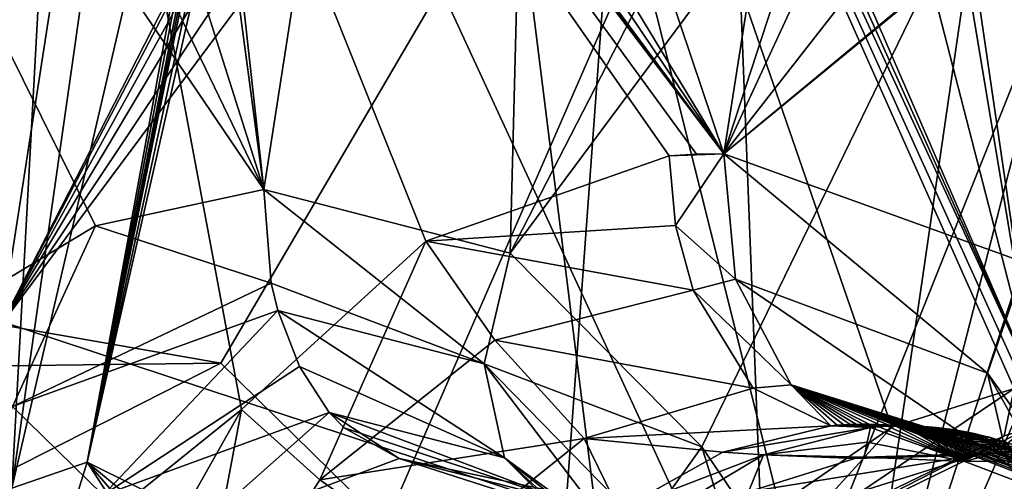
# Model space of a CAD drawing. Header units: metres. Extents: x -150 to 307, y -550 to 84.
# Tile 535 of 656: x 195.94 to 199.91, y -18.97 to -17.11. Entities that reach past the tile are written whole.
import ezdxf

# ---------------------------------------------------------------- set-up
doc = ezdxf.new("R2010")
doc.units = ezdxf.units.M
doc.layers.add('solid_26006363', color=7, linetype='CONTINUOUS')

msp = doc.modelspace()

# ---------------------------------------------------------------- linework, layer by layer
at = {"layer": 'solid_26006363'}
for points in [[(199.540802, 0, 917.246277), (194.786942, -17.972252, 912.335999), (191.723495, -15.818851, 909.606567)], [(199.540802, 0, 917.246277), (198.146149, -19.081165, 915.328918), (194.786942, -17.972252, 912.335999)], [(199.540802, 0, 917.246277), (201.605896, -19.081144, 918.411438), (198.146149, -19.081165, 915.328918)], [(199.540802, 0, 917.246277), (208.028534, -15.818749, 924.133789), (204.965088, -17.972189, 921.404358)], [(199.540802, 0, 917.246277), (204.965088, -17.972189, 921.404358), (201.605896, -19.081144, 918.411438)], [(192.620041, -16.413364, 881.584839), (195.868759, -18.342455, 884.302002), (197.255585, -9.377956, 884.538574)], [(199.910202, -10.437422, 886.736572), (197.255585, -9.377956, 884.538574), (195.868759, -18.342455, 884.302002)], [(196.043777, -9.774633, 881.690857), (198.12532, -10.097648, 883.360046), (196.927887, -17.797899, 883.150696)], [(196.077637, -11.426922, 881.844543), (196.043777, -9.774633, 881.690857), (196.927887, -17.797899, 883.150696)], [(195.273636, -11.861663, 915.513367), (198.959854, -19.839792, 918.063721), (198.57399, -9.923493, 918.496826)], [(198.57399, -9.923493, 918.496826), (198.959854, -19.839792, 918.063721), (202.146072, -11.879224, 921.398987)], [(197.921402, -18.054071, 883.954834), (196.927887, -17.797899, 883.150696), (198.12532, -10.097648, 883.360046)], [(200.4366, -13.159412, 885.444763), (197.921402, -18.054071, 883.954834), (198.12532, -10.097648, 883.360046)], [(198.800858, -10.139299, 877.521057), (201.378448, -10.309012, 879.569885), (200.037537, -18.589418, 879.309265)], [(198.827713, -11.325438, 877.633362), (198.800858, -10.139299, 877.521057), (200.037537, -18.589418, 879.309265)], [(197.234055, -13.054434, 879.463684), (198.781982, -17.652918, 881.147522), (199.938202, -10.287865, 881.365845)], [(200.933197, -11.068946, 882.214417), (199.938202, -10.287865, 881.365845), (198.781982, -17.652918, 881.147522)], [(199.800385, -10.82406, 886.675476), (199.910202, -10.437422, 886.736572), (195.868759, -18.342455, 884.302002)], [(199.793091, -11.228898, 886.699402), (199.800385, -10.82406, 886.675476), (195.868759, -18.342455, 884.302002)], [(201.155975, -12.528242, 882.506348), (200.933197, -11.068946, 882.214417), (198.781982, -17.652918, 881.147522)], [(199.887756, -11.605791, 886.804382), (199.793091, -11.228898, 886.699402), (195.868759, -18.342455, 884.302002)], [(191.628113, -11.249085, 872.107178), (196.233047, -13.113648, 875.784058), (193.557129, -22.769148, 875.043762)], [(198.430618, -12.352721, 877.410034), (198.827713, -11.325438, 877.633362), (200.037537, -18.589418, 879.309265)], [(195.373657, -12.896254, 881.424255), (196.077637, -11.426922, 881.844543), (196.927887, -17.797899, 883.150696)], [(200.120987, -11.968835, 887.020996), (199.887756, -11.605791, 886.804382), (195.868759, -18.342455, 884.302002)], [(195.273636, -11.861663, 915.513367), (195.57663, -23.699755, 914.655701), (198.959854, -19.839792, 918.063721)], [(198.959854, -19.839792, 918.063721), (202.936172, -23.730312, 921.004456), (202.146072, -11.879224, 921.398987)], [(200.453094, -12.18197, 887.306213), (200.120987, -11.968835, 887.020996), (195.868759, -18.342455, 884.302002)], [(196.754486, -18.497166, 885.008728), (200.453094, -12.18197, 887.306213), (195.868759, -18.342455, 884.302002)], [(196.754486, -18.497166, 885.008728), (197.418686, -19.149023, 885.609497), (200.453094, -12.18197, 887.306213)], [(197.418686, -19.149023, 885.609497), (199.273102, -20.286888, 887.226013), (200.453094, -12.18197, 887.306213)], [(200.827942, -14.239858, 887.789734), (200.453094, -12.18197, 887.306213), (199.273102, -20.286888, 887.226013)], [(197.649551, -13.085902, 876.871094), (198.430618, -12.352721, 877.410034), (200.037537, -18.589418, 879.309265)], [(201.898575, -13.663784, 883.197449), (201.155975, -12.528242, 882.506348), (198.781982, -17.652918, 881.147522)], [(194.805969, -13.397125, 881.032288), (195.373657, -12.896254, 881.424255), (196.927887, -17.797899, 883.150696)], [(197.234055, -13.054434, 879.463684), (196.406235, -13.733784, 878.887756), (198.781982, -17.652918, 881.147522)], [(197.586838, -13.117318, 876.825623), (197.649551, -13.085902, 876.871094), (200.037537, -18.589418, 879.309265)], [(195.911972, -19.001152, 876.224548), (193.557129, -22.769148, 875.043762), (196.233047, -13.113648, 875.784058)], [(196.729416, -13.264989, 876.179504), (195.911972, -19.001152, 876.224548), (196.233047, -13.113648, 875.784058)], [(197.523376, -13.146, 876.779358), (197.586838, -13.117318, 876.825623), (200.037537, -18.589418, 879.309265)], [(196.215912, -18.897106, 876.437927), (197.523376, -13.146, 876.779358), (198.374802, -19.969187, 878.206665)], [(197.455856, -13.173212, 876.729858), (197.523376, -13.146, 876.779358), (196.215912, -18.897106, 876.437927)], [(197.387543, -13.197335, 876.679443), (197.455856, -13.173212, 876.729858), (196.215912, -18.897106, 876.437927)], [(197.523376, -13.146, 876.779358), (200.037537, -18.589418, 879.309265), (199.995468, -18.593782, 879.277222)], [(197.523376, -13.146, 876.779358), (199.005264, -19.068272, 878.572754), (198.374802, -19.969187, 878.206665)], [(197.523376, -13.146, 876.779358), (199.459534, -18.755955, 878.883179), (199.005264, -19.068272, 878.572754)], [(197.523376, -13.146, 876.779358), (199.9534, -18.599344, 879.245361), (199.459534, -18.755955, 878.883179)], [(197.523376, -13.146, 876.779358), (199.995468, -18.593782, 879.277222), (199.9534, -18.599344, 879.245361)], [(200.4366, -13.159412, 885.444763), (201.254959, -13.56577, 886.139587), (197.921402, -18.054071, 883.954834)], [(197.362289, -13.205405, 876.660706), (197.387543, -13.197335, 876.679443), (196.215912, -18.897106, 876.437927)], [(197.362289, -13.205405, 876.660706), (196.215912, -18.897106, 876.437927), (197.33696, -13.213046, 876.641907)], [(197.295059, -13.224693, 876.610718), (197.33696, -13.213046, 876.641907), (196.215912, -18.897106, 876.437927)], [(197.252991, -13.235142, 876.579285), (196.215912, -18.897106, 876.437927), (195.911972, -19.001152, 876.224548)], [(196.729416, -13.264989, 876.179504), (197.252991, -13.235142, 876.579285), (195.911972, -19.001152, 876.224548)], [(197.295059, -13.224693, 876.610718), (196.215912, -18.897106, 876.437927), (197.252991, -13.235142, 876.579285)], [(194.136978, -13.683061, 880.54541), (194.805969, -13.397125, 881.032288), (196.927887, -17.797899, 883.150696)], [(201.254959, -13.56577, 886.139587), (198.69429, -18.835239, 884.65625), (197.921402, -18.054071, 883.954834)], [(201.254959, -13.56577, 886.139587), (200.120682, -20.936514, 886.060242), (198.69429, -18.835239, 884.65625)], [(196.249374, -17.944118, 882.643921), (194.136978, -13.683061, 880.54541), (196.927887, -17.797899, 883.150696)], [(196.249374, -17.944118, 882.643921), (195.628586, -18.317951, 882.212952), (194.136978, -13.683061, 880.54541)], [(201.898575, -13.663784, 883.197449), (198.781982, -17.652918, 881.147522), (202.965225, -14.190712, 884.102722)], [(196.406235, -13.733784, 878.887756), (196.208115, -13.826008, 878.744263), (198.781982, -17.652918, 881.147522)], [(196.208115, -13.826008, 878.744263), (196.00528, -13.897843, 878.595398), (198.781982, -17.652918, 881.147522)], [(194.413116, -19.239594, 878.023926), (194.256531, -20.764524, 878.119324), (195.943649, -13.915364, 878.549805)], [(196.83847, -18.685024, 879.777405), (195.943649, -13.915364, 878.549805), (194.256531, -20.764524, 878.119324)], [(194.413116, -19.239594, 878.023926), (195.943649, -13.915364, 878.549805), (195.810699, -13.94635, 878.450867)], [(195.974503, -13.906827, 878.572693), (195.943649, -13.915364, 878.549805), (198.781982, -17.652918, 881.147522)], [(198.672516, -17.654339, 881.062744), (198.781982, -17.652918, 881.147522), (195.943649, -13.915364, 878.549805)], [(198.562454, -17.661854, 880.978271), (198.672516, -17.654339, 881.062744), (195.943649, -13.915364, 878.549805)], [(197.580521, -18.00506, 880.261292), (198.562454, -17.661854, 880.978271), (195.943649, -13.915364, 878.549805)], [(196.83847, -18.685024, 879.777405), (197.580521, -18.00506, 880.261292), (195.943649, -13.915364, 878.549805)], [(196.00528, -13.897843, 878.595398), (195.974503, -13.906827, 878.572693), (198.781982, -17.652918, 881.147522)], [(198.781982, -17.652918, 881.147522), (202.994583, -14.195031, 884.126465), (202.965225, -14.190712, 884.102722)], [(198.781982, -17.652918, 881.147522), (199.998993, -18.092691, 882.148987), (202.994583, -14.195031, 884.126465)], [(200.310303, -17.108145, 887.66803), (200.827942, -14.239858, 887.789734), (199.273102, -20.286888, 887.226013)], [(200.310303, -17.108145, 887.66803), (199.273102, -20.286888, 887.226013), (200.321609, -17.891317, 887.76709)], [(198.588013, -17.941944, 880.980591), (198.562454, -17.661854, 880.978271), (197.580521, -18.00506, 880.261292)], [(198.562454, -17.661854, 880.978271), (198.781982, -17.652918, 881.147522), (198.672516, -17.654339, 881.062744)], [(198.588013, -17.941944, 880.980591), (198.781982, -17.652918, 881.147522), (198.562454, -17.661854, 880.978271)], [(198.588013, -17.941944, 880.980591), (198.830322, -18.158558, 881.076782), (198.781982, -17.652918, 881.147522)], [(199.84613, -18.537859, 881.90271), (199.998993, -18.092691, 882.148987), (198.781982, -17.652918, 881.147522)], [(199.84613, -18.537859, 881.90271), (198.781982, -17.652918, 881.147522), (198.830322, -18.158558, 881.076782)], [(196.958038, -18.175699, 883.127441), (196.249374, -17.944118, 882.643921), (196.927887, -17.797899, 883.150696)], [(197.816513, -18.499706, 883.77063), (196.927887, -17.797899, 883.150696), (197.921402, -18.054071, 883.954834)], [(197.816513, -18.499706, 883.77063), (196.958038, -18.175699, 883.127441), (196.927887, -17.797899, 883.150696)], [(199.2146, -23.99892, 887.716858), (200.321609, -17.891317, 887.76709), (199.273102, -20.286888, 887.226013)], [(200.794388, -18.85227, 888.265137), (200.321609, -17.891317, 887.76709), (199.2146, -23.99892, 887.716858)], [(195.914063, -18.672806, 882.336731), (195.628586, -18.317951, 882.212952), (196.249374, -17.944118, 882.643921)], [(195.914063, -18.672806, 882.336731), (196.249374, -17.944118, 882.643921), (196.958038, -18.175699, 883.127441)], [(198.588013, -17.941944, 880.980591), (197.580521, -18.00506, 880.261292), (198.658554, -18.203863, 880.921631)], [(198.588013, -17.941944, 880.980591), (198.658554, -18.203863, 880.921631), (198.830322, -18.158558, 881.076782)], [(194.786942, -17.972252, 912.335999), (198.146149, -19.081165, 915.328918), (191.751968, -36.109638, 906.630066)], [(197.153305, -18.968596, 879.924683), (197.580521, -18.00506, 880.261292), (196.83847, -18.685024, 879.777405)], [(197.153305, -18.968596, 879.924683), (197.859177, -18.405426, 880.370361), (197.580521, -18.00506, 880.261292)], [(197.859177, -18.405426, 880.370361), (198.658554, -18.203863, 880.921631), (197.580521, -18.00506, 880.261292)], [(197.816513, -18.499706, 883.77063), (197.921402, -18.054071, 883.954834), (198.69429, -18.835239, 884.65625)], [(199.84613, -18.537859, 881.90271), (200.539368, -19.497149, 882.572815), (199.998993, -18.092691, 882.148987)], [(195.914063, -18.672806, 882.336731), (196.958038, -18.175699, 883.127441), (196.984558, -18.285635, 883.097717)], [(197.816513, -18.499706, 883.77063), (196.984558, -18.285635, 883.097717), (196.958038, -18.175699, 883.127441)], [(198.658554, -18.203863, 880.921631), (199.053665, -18.585608, 880.782532), (198.830322, -18.158558, 881.076782)], [(199.931442, -18.910555, 881.473511), (199.84613, -18.537859, 881.90271), (198.830322, -18.158558, 881.076782)], [(199.931442, -18.910555, 881.473511), (198.830322, -18.158558, 881.076782), (199.053665, -18.585608, 880.782532)], [(197.859177, -18.405426, 880.370361), (198.901505, -18.598091, 880.653809), (198.658554, -18.203863, 880.921631)], [(198.658554, -18.203863, 880.921631), (198.901505, -18.598091, 880.653809), (199.053665, -18.585608, 880.782532)], [(196.28035, -19.029959, 882.212646), (195.914063, -18.672806, 882.336731), (196.984558, -18.285635, 883.097717)], [(196.28035, -19.029959, 882.212646), (196.984558, -18.285635, 883.097717), (197.071304, -18.511425, 882.994812)], [(197.897949, -18.87915, 883.413879), (197.071304, -18.511425, 882.994812), (196.984558, -18.285635, 883.097717)], [(197.816513, -18.499706, 883.77063), (197.897949, -18.87915, 883.413879), (196.984558, -18.285635, 883.097717)], [(194.644348, -18.523754, 887.155762), (196.754486, -18.497166, 885.008728), (195.868759, -18.342455, 884.302002)], [(198.218826, -18.801878, 880.189148), (197.859177, -18.405426, 880.370361), (197.153305, -18.968596, 879.924683)], [(198.218826, -18.801878, 880.189148), (198.901505, -18.598091, 880.653809), (197.859177, -18.405426, 880.370361)], [(195.40509, -19.182642, 887.809509), (196.754486, -18.497166, 885.008728), (194.644348, -18.523754, 887.155762)], [(195.40509, -19.182642, 887.809509), (197.418686, -19.149023, 885.609497), (196.754486, -18.497166, 885.008728)], [(197.816513, -18.499706, 883.77063), (198.69429, -18.835239, 884.65625), (198.460831, -19.160528, 884.350037)], [(197.816513, -18.499706, 883.77063), (198.460831, -19.160528, 884.350037), (198.424088, -19.297194, 884.159424)], [(197.816513, -18.499706, 883.77063), (198.424088, -19.297194, 884.159424), (197.897949, -18.87915, 883.413879)], [(196.28035, -19.029959, 882.212646), (197.071304, -18.511425, 882.994812), (197.191635, -18.695963, 882.846619)], [(197.897949, -18.87915, 883.413879), (197.191635, -18.695963, 882.846619), (197.071304, -18.511425, 882.994812)], [(200.516403, -19.730297, 882.047974), (200.539368, -19.497149, 882.572815), (199.84613, -18.537859, 881.90271)], [(199.931442, -18.910555, 881.473511), (200.516403, -19.730297, 882.047974), (199.84613, -18.537859, 881.90271)], [(198.218826, -18.801878, 880.189148), (199.214325, -18.750418, 880.263611), (198.901505, -18.598091, 880.653809)], [(198.901505, -18.598091, 880.653809), (199.214325, -18.750418, 880.263611), (199.053665, -18.585608, 880.782532)], [(199.046814, -19.209431, 878.704773), (199.459534, -18.755955, 878.883179), (199.9534, -18.599344, 879.245361)], [(199.046814, -19.209431, 878.704773), (199.9534, -18.599344, 879.245361), (199.913315, -18.790527, 879.335449)], [(199.343246, -18.744074, 880.356201), (199.368835, -18.744188, 880.374817), (199.053665, -18.585608, 880.782532)], [(199.408508, -18.745281, 880.403931), (199.053665, -18.585608, 880.782532), (199.368835, -18.744188, 880.374817)], [(199.317596, -18.744419, 880.337585), (199.343246, -18.744074, 880.356201), (199.053665, -18.585608, 880.782532)], [(199.29187, -18.745226, 880.319031), (199.317596, -18.744419, 880.337585), (199.053665, -18.585608, 880.782532)], [(199.266068, -18.746492, 880.300537), (199.29187, -18.745226, 880.319031), (199.053665, -18.585608, 880.782532)], [(199.240234, -18.748224, 880.282043), (199.266068, -18.746492, 880.300537), (199.053665, -18.585608, 880.782532)], [(199.214325, -18.750418, 880.263611), (199.240234, -18.748224, 880.282043), (199.053665, -18.585608, 880.782532)], [(200.189514, -19.027195, 881.024048), (199.931442, -18.910555, 881.473511), (199.053665, -18.585608, 880.782532)], [(200.16127, -19.00642, 880.999695), (200.189514, -19.027195, 881.024048), (199.053665, -18.585608, 880.782532)], [(200.131622, -18.985703, 880.974304), (200.16127, -19.00642, 880.999695), (199.053665, -18.585608, 880.782532)], [(200.100388, -18.965036, 880.947815), (200.131622, -18.985703, 880.974304), (199.053665, -18.585608, 880.782532)], [(200.067352, -18.944433, 880.920044), (200.100388, -18.965036, 880.947815), (199.053665, -18.585608, 880.782532)], [(200.026672, -18.92074, 880.886108), (200.067352, -18.944433, 880.920044), (199.053665, -18.585608, 880.782532)], [(199.983658, -18.897614, 880.850525), (200.026672, -18.92074, 880.886108), (199.053665, -18.585608, 880.782532)], [(199.93782, -18.875069, 880.812988), (199.983658, -18.897614, 880.850525), (199.053665, -18.585608, 880.782532)], [(199.913712, -18.864037, 880.793396), (199.93782, -18.875069, 880.812988), (199.053665, -18.585608, 880.782532)], [(199.888733, -18.853188, 880.773254), (199.913712, -18.864037, 880.793396), (199.053665, -18.585608, 880.782532)], [(199.862976, -18.842606, 880.752563), (199.888733, -18.853188, 880.773254), (199.053665, -18.585608, 880.782532)], [(199.836563, -18.832365, 880.731445), (199.862976, -18.842606, 880.752563), (199.053665, -18.585608, 880.782532)], [(199.809418, -18.822474, 880.709839), (199.836563, -18.832365, 880.731445), (199.053665, -18.585608, 880.782532)], [(199.781448, -18.812944, 880.687683), (199.809418, -18.822474, 880.709839), (199.053665, -18.585608, 880.782532)], [(199.752579, -18.803801, 880.664978), (199.781448, -18.812944, 880.687683), (199.053665, -18.585608, 880.782532)], [(199.722748, -18.795074, 880.641663), (199.752579, -18.803801, 880.664978), (199.053665, -18.585608, 880.782532)], [(199.691895, -18.786804, 880.617676), (199.722748, -18.795074, 880.641663), (199.053665, -18.585608, 880.782532)], [(199.659912, -18.779039, 880.592957), (199.691895, -18.786804, 880.617676), (199.053665, -18.585608, 880.782532)], [(199.626862, -18.771862, 880.567627), (199.659912, -18.779039, 880.592957), (199.053665, -18.585608, 880.782532)], [(199.59285, -18.765362, 880.541748), (199.626862, -18.771862, 880.567627), (199.053665, -18.585608, 880.782532)], [(199.557877, -18.759607, 880.515259), (199.59285, -18.765362, 880.541748), (199.053665, -18.585608, 880.782532)], [(199.521942, -18.75466, 880.48822), (199.557877, -18.759607, 880.515259), (199.053665, -18.585608, 880.782532)], [(199.485077, -18.750582, 880.460632), (199.521942, -18.75466, 880.48822), (199.053665, -18.585608, 880.782532)], [(199.447266, -18.747433, 880.432556), (199.485077, -18.750582, 880.460632), (199.053665, -18.585608, 880.782532)], [(199.408508, -18.745281, 880.403931), (199.447266, -18.747433, 880.432556), (199.053665, -18.585608, 880.782532)], [(199.913315, -18.790527, 879.335449), (199.9534, -18.599344, 879.245361), (199.99913, -18.765114, 879.379822)], [(196.288605, -19.659462, 879.485962), (196.83847, -18.685024, 879.777405), (194.256531, -20.764524, 878.119324)], [(196.28035, -19.029959, 882.212646), (195.588654, -19.898252, 881.841614), (195.914063, -18.672806, 882.336731)], [(196.621933, -19.202166, 881.906616), (196.28035, -19.029959, 882.212646), (197.191635, -18.695963, 882.846619)], [(196.626572, -19.802059, 879.65741), (196.83847, -18.685024, 879.777405), (196.288605, -19.659462, 879.485962)], [(196.621933, -19.202166, 881.906616), (197.191635, -18.695963, 882.846619), (197.473282, -18.881567, 882.489319)], [(196.626572, -19.802059, 879.65741), (197.153305, -18.968596, 879.924683), (196.83847, -18.685024, 879.777405)], [(197.473282, -18.881567, 882.489319), (197.191635, -18.695963, 882.846619), (197.251358, -18.758434, 882.771851)], [(198.135193, -19.051291, 883.01709), (197.251358, -18.758434, 882.771851), (197.191635, -18.695963, 882.846619)], [(197.897949, -18.87915, 883.413879), (198.135193, -19.051291, 883.01709), (197.191635, -18.695963, 882.846619)], [(198.135193, -19.051291, 883.01709), (197.473282, -18.881567, 882.489319), (197.251358, -18.758434, 882.771851)], [(198.218826, -18.801878, 880.189148), (198.778687, -18.856607, 879.967102), (199.214325, -18.750418, 880.263611)], [(199.373367, -18.756645, 880.085815), (199.214325, -18.750418, 880.263611), (198.778687, -18.856607, 879.967102)], [(198.943008, -18.867552, 879.767212), (199.373367, -18.756645, 880.085815), (198.778687, -18.856607, 879.967102)], [(199.360718, -18.816605, 880.083374), (199.373367, -18.756645, 880.085815), (198.943008, -18.867552, 879.767212)], [(199.046814, -19.209431, 878.704773), (199.005264, -19.068272, 878.572754), (199.459534, -18.755955, 878.883179)], [(199.407791, -18.754055, 880.112122), (199.240234, -18.748224, 880.282043), (199.214325, -18.750418, 880.263611)], [(199.407791, -18.754055, 880.112122), (199.214325, -18.750418, 880.263611), (199.373367, -18.756645, 880.085815)], [(199.407791, -18.754055, 880.112122), (199.266068, -18.746492, 880.300537), (199.240234, -18.748224, 880.282043)], [(199.44191, -18.752209, 880.138306), (199.29187, -18.745226, 880.319031), (199.266068, -18.746492, 880.300537)], [(199.407791, -18.754055, 880.112122), (199.44191, -18.752209, 880.138306), (199.266068, -18.746492, 880.300537)], [(199.475723, -18.75111, 880.164368), (199.317596, -18.744419, 880.337585), (199.29187, -18.745226, 880.319031)], [(199.44191, -18.752209, 880.138306), (199.475723, -18.75111, 880.164368), (199.29187, -18.745226, 880.319031)], [(199.475723, -18.75111, 880.164368), (199.343246, -18.744074, 880.356201), (199.317596, -18.744419, 880.337585)], [(199.509216, -18.750763, 880.190247), (199.368835, -18.744188, 880.374817), (199.343246, -18.744074, 880.356201)], [(199.475723, -18.75111, 880.164368), (199.509216, -18.750763, 880.190247), (199.343246, -18.744074, 880.356201)], [(199.75502, -18.894239, 880.398438), (199.373367, -18.756645, 880.085815), (199.360718, -18.816605, 880.083374)], [(199.542404, -18.751167, 880.216003), (199.408508, -18.745281, 880.403931), (199.368835, -18.744188, 880.374817)], [(199.509216, -18.750763, 880.190247), (199.542404, -18.751167, 880.216003), (199.368835, -18.744188, 880.374817)], [(199.75502, -18.894239, 880.398438), (199.407791, -18.754055, 880.112122), (199.373367, -18.756645, 880.085815)], [(199.75502, -18.894239, 880.398438), (199.44191, -18.752209, 880.138306), (199.407791, -18.754055, 880.112122)], [(199.575272, -18.752327, 880.241638), (199.447266, -18.747433, 880.432556), (199.408508, -18.745281, 880.403931)], [(199.542404, -18.751167, 880.216003), (199.575272, -18.752327, 880.241638), (199.408508, -18.745281, 880.403931)], [(199.75502, -18.894239, 880.398438), (199.475723, -18.75111, 880.164368), (199.44191, -18.752209, 880.138306)], [(199.607849, -18.754244, 880.26709), (199.485077, -18.750582, 880.460632), (199.447266, -18.747433, 880.432556)], [(199.575272, -18.752327, 880.241638), (199.607849, -18.754244, 880.26709), (199.447266, -18.747433, 880.432556)], [(199.75502, -18.894239, 880.398438), (199.509216, -18.750763, 880.190247), (199.475723, -18.75111, 880.164368)], [(199.672119, -18.760422, 880.317688), (199.521942, -18.75466, 880.48822), (199.485077, -18.750582, 880.460632)], [(199.640106, -18.756918, 880.29248), (199.672119, -18.760422, 880.317688), (199.485077, -18.750582, 880.460632)], [(199.607849, -18.754244, 880.26709), (199.640106, -18.756918, 880.29248), (199.485077, -18.750582, 880.460632)], [(199.75502, -18.894239, 880.398438), (199.542404, -18.751167, 880.216003), (199.509216, -18.750763, 880.190247)], [(199.703949, -18.764843, 880.342957), (199.557877, -18.759607, 880.515259), (199.521942, -18.75466, 880.48822)], [(199.672119, -18.760422, 880.317688), (199.703949, -18.764843, 880.342957), (199.521942, -18.75466, 880.48822)], [(199.75502, -18.894239, 880.398438), (199.575272, -18.752327, 880.241638), (199.542404, -18.751167, 880.216003)], [(199.735535, -18.770103, 880.368103), (199.59285, -18.765362, 880.541748), (199.557877, -18.759607, 880.515259)], [(199.703949, -18.764843, 880.342957), (199.735535, -18.770103, 880.368103), (199.557877, -18.759607, 880.515259)], [(199.75502, -18.894239, 880.398438), (199.607849, -18.754244, 880.26709), (199.575272, -18.752327, 880.241638)], [(199.766815, -18.776123, 880.393127), (199.626862, -18.771862, 880.567627), (199.59285, -18.765362, 880.541748)], [(199.735535, -18.770103, 880.368103), (199.766815, -18.776123, 880.393127), (199.59285, -18.765362, 880.541748)], [(199.75502, -18.894239, 880.398438), (199.640106, -18.756918, 880.29248), (199.607849, -18.754244, 880.26709)], [(199.797714, -18.782824, 880.417908), (199.659912, -18.779039, 880.592957), (199.626862, -18.771862, 880.567627)], [(199.766815, -18.776123, 880.393127), (199.797714, -18.782824, 880.417908), (199.626862, -18.771862, 880.567627)], [(199.75502, -18.894239, 880.398438), (199.672119, -18.760422, 880.317688), (199.640106, -18.756918, 880.29248)], [(199.75502, -18.894239, 880.398438), (199.703949, -18.764843, 880.342957), (199.672119, -18.760422, 880.317688)], [(199.75502, -18.894239, 880.398438), (199.735535, -18.770103, 880.368103), (199.703949, -18.764843, 880.342957)], [(199.75502, -18.894239, 880.398438), (199.766815, -18.776123, 880.393127), (199.735535, -18.770103, 880.368103)], [(199.75502, -18.894239, 880.398438), (199.797714, -18.782824, 880.417908), (199.766815, -18.776123, 880.393127)], [(199.799881, -18.86874, 879.500549), (199.99913, -18.765114, 879.379822), (199.873672, -18.860094, 879.555298)], [(199.799881, -18.86874, 879.500549), (199.913315, -18.790527, 879.335449), (199.99913, -18.765114, 879.379822)], [(199.873672, -18.860094, 879.555298), (199.99913, -18.765114, 879.379822), (200.843658, -18.963541, 880.056274)], [(198.218826, -18.801878, 880.189148), (197.153305, -18.968596, 879.924683), (197.609268, -19.288866, 879.830383)], [(198.218826, -18.801878, 880.189148), (197.609268, -19.288866, 879.830383), (198.360077, -19.090675, 879.707214)], [(198.218826, -18.801878, 880.189148), (198.360077, -19.090675, 879.707214), (198.778687, -18.856607, 879.967102)], [(199.348022, -18.876568, 880.080933), (199.360718, -18.816605, 880.083374), (198.943008, -18.867552, 879.767212)], [(198.962982, -19.277029, 878.926758), (199.913315, -18.790527, 879.335449), (199.799881, -18.86874, 879.500549)], [(198.962982, -19.277029, 878.926758), (199.046814, -19.209431, 878.704773), (199.913315, -18.790527, 879.335449)], [(199.75502, -18.894239, 880.398438), (199.360718, -18.816605, 880.083374), (199.348022, -18.876568, 880.080933)], [(199.828156, -18.790121, 880.442505), (199.691895, -18.786804, 880.617676), (199.659912, -18.779039, 880.592957)], [(199.797714, -18.782824, 880.417908), (199.828156, -18.790121, 880.442505), (199.659912, -18.779039, 880.592957)], [(199.858078, -18.797939, 880.466675), (199.722748, -18.795074, 880.641663), (199.691895, -18.786804, 880.617676)], [(199.828156, -18.790121, 880.442505), (199.858078, -18.797939, 880.466675), (199.691895, -18.786804, 880.617676)], [(199.887421, -18.806198, 880.490479), (199.752579, -18.803801, 880.664978), (199.722748, -18.795074, 880.641663)], [(199.858078, -18.797939, 880.466675), (199.887421, -18.806198, 880.490479), (199.722748, -18.795074, 880.641663)], [(199.916168, -18.814917, 880.513916), (199.781448, -18.812944, 880.687683), (199.752579, -18.803801, 880.664978)], [(199.887421, -18.806198, 880.490479), (199.916168, -18.814917, 880.513916), (199.752579, -18.803801, 880.664978)], [(199.75502, -18.894239, 880.398438), (200.128067, -19.035975, 880.705872), (199.797714, -18.782824, 880.417908)], [(199.944458, -18.824362, 880.537048), (199.809418, -18.822474, 880.709839), (199.781448, -18.812944, 880.687683)], [(199.916168, -18.814917, 880.513916), (199.944458, -18.824362, 880.537048), (199.781448, -18.812944, 880.687683)], [(200.128067, -19.035975, 880.705872), (199.828156, -18.790121, 880.442505), (199.797714, -18.782824, 880.417908)], [(200.128067, -19.035975, 880.705872), (199.858078, -18.797939, 880.466675), (199.828156, -18.790121, 880.442505)], [(200.128067, -19.035975, 880.705872), (199.887421, -18.806198, 880.490479), (199.858078, -18.797939, 880.466675)], [(200.128067, -19.035975, 880.705872), (199.916168, -18.814917, 880.513916), (199.887421, -18.806198, 880.490479)], [(198.943008, -18.867552, 879.767212), (198.778687, -18.856607, 879.967102), (198.360077, -19.090675, 879.707214)], [(198.460831, -19.160528, 884.350037), (198.69429, -18.835239, 884.65625), (199.116959, -20.204731, 885.164307)], [(200.120682, -20.936514, 886.060242), (199.116959, -20.204731, 885.164307), (198.69429, -18.835239, 884.65625)], [(201.191193, -19.128201, 888.620972), (200.794388, -18.85227, 888.265137), (199.2146, -23.99892, 887.716858)], [(199.972305, -18.834471, 880.559937), (199.836563, -18.832365, 880.731445), (199.809418, -18.822474, 880.709839)], [(199.944458, -18.824362, 880.537048), (199.972305, -18.834471, 880.559937), (199.809418, -18.822474, 880.709839)], [(199.999664, -18.845154, 880.582581), (199.862976, -18.842606, 880.752563), (199.836563, -18.832365, 880.731445)], [(199.972305, -18.834471, 880.559937), (199.999664, -18.845154, 880.582581), (199.836563, -18.832365, 880.731445)], [(200.026489, -18.856312, 880.604797), (199.888733, -18.853188, 880.773254), (199.862976, -18.842606, 880.752563)], [(199.999664, -18.845154, 880.582581), (200.026489, -18.856312, 880.604797), (199.862976, -18.842606, 880.752563)], [(200.05278, -18.867853, 880.626648), (199.913712, -18.864037, 880.793396), (199.888733, -18.853188, 880.773254)], [(200.026489, -18.856312, 880.604797), (200.05278, -18.867853, 880.626648), (199.888733, -18.853188, 880.773254)], [(194.389084, -24.790739, 875.960876), (196.215912, -18.897106, 876.437927), (198.328903, -22.15976, 878.471802)], [(195.911972, -19.001152, 876.224548), (196.215912, -18.897106, 876.437927), (194.389084, -24.790739, 875.960876)], [(196.215912, -18.897106, 876.437927), (198.135269, -21.130468, 878.180969), (198.328903, -22.15976, 878.471802)], [(196.215912, -18.897106, 876.437927), (198.199783, -20.534195, 878.148743), (198.135269, -21.130468, 878.180969)], [(196.215912, -18.897106, 876.437927), (198.374802, -19.969187, 878.206665), (198.199783, -20.534195, 878.148743)], [(198.225647, -19.123978, 881.141602), (196.621933, -19.202166, 881.906616), (197.473282, -18.881567, 882.489319)], [(198.952408, -19.197435, 881.713745), (197.473282, -18.881567, 882.489319), (198.135193, -19.051291, 883.01709)], [(198.952408, -19.197435, 881.713745), (198.225647, -19.123978, 881.141602), (197.473282, -18.881567, 882.489319)], [(197.897949, -18.87915, 883.413879), (198.424088, -19.297194, 884.159424), (198.442062, -19.425154, 883.928162)], [(197.897949, -18.87915, 883.413879), (198.442062, -19.425154, 883.928162), (198.642044, -19.567957, 883.488586)], [(197.897949, -18.87915, 883.413879), (198.642044, -19.567957, 883.488586), (198.135193, -19.051291, 883.01709)], [(198.5457, -19.103342, 879.491089), (198.943008, -18.867552, 879.767212), (198.360077, -19.090675, 879.707214)], [(198.882202, -19.016916, 879.738953), (198.943008, -18.867552, 879.767212), (198.5457, -19.103342, 879.491089)], [(198.882202, -19.016916, 879.738953), (199.310242, -18.881531, 880.052368), (198.943008, -18.867552, 879.767212)], [(199.799881, -18.86874, 879.500549), (199.310242, -18.881531, 880.052368), (198.882202, -19.016916, 879.738953)], [(199.364853, -19.005535, 879.190613), (199.799881, -18.86874, 879.500549), (198.882202, -19.016916, 879.738953)], [(199.310242, -18.881531, 880.052368), (199.348022, -18.876568, 880.080933), (198.943008, -18.867552, 879.767212)], [(199.364853, -19.005535, 879.190613), (198.962982, -19.277029, 878.926758), (199.799881, -18.86874, 879.500549)], [(199.836807, -18.863905, 879.527893), (199.348022, -18.876568, 880.080933), (199.310242, -18.881531, 880.052368)], [(199.836807, -18.863905, 879.527893), (199.310242, -18.881531, 880.052368), (199.799881, -18.86874, 879.500549)], [(199.873672, -18.860094, 879.555298), (199.75502, -18.894239, 880.398438), (199.348022, -18.876568, 880.080933)], [(199.836807, -18.863905, 879.527893), (199.873672, -18.860094, 879.555298), (199.348022, -18.876568, 880.080933)], [(200.286331, -18.88929, 879.873047), (199.75502, -18.894239, 880.398438), (199.873672, -18.860094, 879.555298)], [(200.286331, -18.88929, 879.873047), (200.128067, -19.035975, 880.705872), (199.75502, -18.894239, 880.398438)], [(199.836807, -18.863905, 879.527893), (199.799881, -18.86874, 879.500549), (199.873672, -18.860094, 879.555298)], [(200.286331, -18.88929, 879.873047), (199.873672, -18.860094, 879.555298), (200.843658, -18.963541, 880.056274)], [(197.609268, -19.288866, 879.830383), (197.153305, -18.968596, 879.924683), (196.626572, -19.802059, 879.65741)]]:
    msp.add_3dface(points, dxfattribs=at)

doc.saveas('drawing.dxf')
